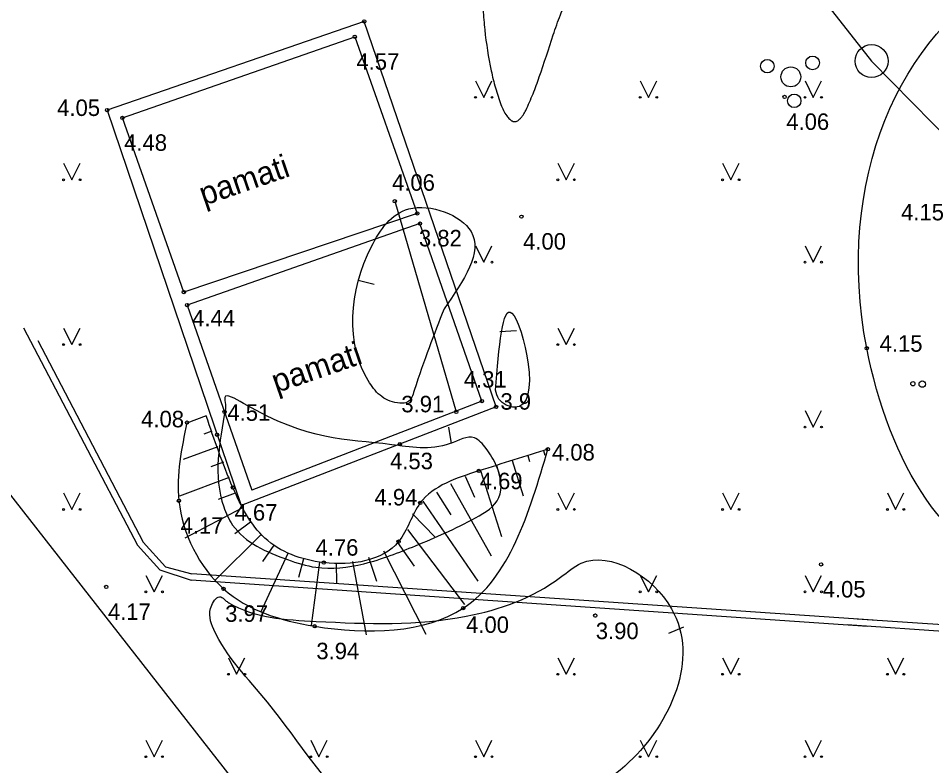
# Model space of a CAD drawing. Extents: x 519536 to 519949, y 326041 to 326519.
# Drawn here: x 519663.37 to 519691.1, y 326212.23 to 326234.9 of the extents above; entities that cross this region are included whole.
import ezdxf

# ---------------------------------------------------------------- set-up
doc = ezdxf.new("R2010")
doc.units = 0
for name, color, linetype in [('APGR_ELEM_####_####_#', 7, 'Continuous'), ('APGR_SARK_####_####_#', 7, 'Continuous'), ('BUVE_DRUP_####_####_#', 7, 'Continuous'), ('BUVE_EKAS_RAKS_TKST_#', 7, 'Continuous'), ('ELEK_VADP_VSPR_####_#', 7, 'Continuous'), ('ELEK_VADP_ZSPR_####_#', 7, 'Continuous'), ('RELJ_AATZ_####_TKST_#', 7, 'Continuous'), ('RELJ_ELEM_####_####_#', 7, 'Continuous'), ('RELJ_HORZ_PAMT_####_#', 7, 'Continuous'), ('RELJ_NOGA_####_####_#', 7, 'Continuous'), ('RELJ_NOGL_####_####_#', 7, 'Continuous'), ('TERT_ELEM_####_####_#', 7, 'Continuous'), ('TERT_KONT_####_####_#', 7, 'Continuous'), ('TERT_KRND_####_####_#', 7, 'Continuous')]:
    doc.layers.add(name, color=color, linetype=linetype)

msp = doc.modelspace()

# ---------------------------------------------------------------- linework, layer by layer
at = {"layer": 'APGR_ELEM_####_####_#'}
msp.add_circle((519689.27, 326233.6), 0.5, dxfattribs=at)
at = {"layer": 'APGR_SARK_####_####_#'}
for p, q in [((519653.048, 326279.838), (519689.266, 326233.596)), ((519689.266, 326233.596), (519731.697, 326190.43))]:
    msp.add_line(p, q, dxfattribs=at)
at = {"layer": 'BUVE_DRUP_####_####_#'}
for p, q in [((519673.873, 326234.802), (519666.07, 326232.114)), ((519677.876, 326223.111), (519673.873, 326234.802)), ((519666.537, 326231.878), (519673.587, 326234.336)), ((519673.587, 326234.336), (519675.484, 326228.979)), ((519666.07, 326232.114), (519670.137, 326220.115)), ((519668.396, 326226.592), (519666.537, 326231.878)), ((519675.484, 326228.979), (519668.396, 326226.592)), ((519677.443, 326223.285), (519670.467, 326220.585)), ((519677.876, 326223.111), (519670.137, 326220.115))]:
    msp.add_line(p, q, dxfattribs=at)
msp.add_lwpolyline([(519677.443, 326223.285), (519675.566, 326228.669), (519668.5, 326226.197), (519670.467, 326220.585)], dxfattribs=at)
at = {"layer": 'ELEK_VADP_VSPR_####_#'}
msp.add_lwpolyline([(519663.024, 326220.579), (519671.467, 326209.781)], dxfattribs=at)
at = {"layer": 'ELEK_VADP_ZSPR_####_#'}
for p, q in [((519663.538, 326225.507), (519666.99, 326218.917)), ((519663.966, 326225.122), (519667.167, 326219.01)), ((519689.316, 326216.642), (519668.64, 326218.049)), ((519689.149, 326216.453), (519668.626, 326217.85)), ((519788.626, 326209.882), (519688.83, 326216.675)), ((519788.357, 326209.7), (519688.534, 326216.495))]:
    msp.add_line(p, q, dxfattribs=at)
for points in [[(519666.99, 326218.917), (519667.669, 326218.17), (519668.626, 326217.85)], [(519667.167, 326219.01), (519667.846, 326218.263), (519668.64, 326218.049)]]:
    msp.add_lwpolyline(points, dxfattribs=at)
at = {"layer": 'RELJ_ELEM_####_####_#'}
for centre in [(519673.873, 326234.802), (519673.587, 326234.336), (519686.632, 326232.513), (519666.07, 326232.114), (519666.537, 326231.878), (519674.799, 326229.348), (519675.484, 326228.979), (519678.645, 326228.881), (519675.566, 326228.669), (519668.396, 326226.592), (519668.5, 326226.197), (519689.122, 326224.89), (519677.443, 326223.285), (519669.635, 326222.959), (519676.664, 326222.959), (519677.876, 326223.111), (519668.495, 326222.637), (519669.409, 326222.265), (519674.954, 326221.98), (519679.449, 326221.826), (519677.35, 326221.167), (519669.888, 326220.663), (519668.25, 326220.264), (519675.575, 326220.196), (519674.918, 326219.024), (519672.645, 326218.388), (519687.737, 326218.33), (519666.045, 326217.65), (519669.603, 326217.591), (519676.879, 326217.007), (519680.884, 326216.781), (519680.884, 326216.781), (519680.885, 326216.78), (519680.887, 326216.781), (519672.37, 326216.457)]:
    msp.add_circle(centre, 0.05, dxfattribs=at)
at = {"layer": 'RELJ_HORZ_PAMT_####_#'}
for p, q in [((519673.689, 326226.957), (519674.173, 326226.833)), ((519678.49, 326225.421), (519677.991, 326225.389)), ((519676.526, 326222.003), (519676.445, 326222.497)), ((519683.567, 326216.426), (519683.105, 326216.235))]:
    msp.add_line(p, q, dxfattribs=at)
for points in [[(519669.977, 326238.352), (519670.52, 326238.951), (519670.966, 326239.549), (519671.165, 326239.865), (519671.352, 326240.19), (519671.52, 326240.521), (519671.665, 326240.862), (519671.9, 326241.566), (519671.97, 326241.841), (519672.035, 326242.116), (519672.145, 326242.672), (519672.326, 326243.784), (519672.492, 326244.897), (519672.586, 326245.451), (519672.696, 326246.003), (519672.823, 326246.519), (519673.028, 326246.893), (519673.172, 326247.059), (519673.333, 326247.225), (519673.742, 326247.601), (519674.195, 326247.926), (519674.654, 326248.122), (519674.873, 326248.148), (519674.978, 326248.138), (519675.079, 326248.112), (519675.418, 326247.919), (519675.729, 326247.61), (519675.991, 326247.225), (519676.097, 326247.017), (519676.183, 326246.806), (519676.428, 326245.882), (519676.543, 326244.949), (519676.549, 326244.48), (519676.55, 326244.012), (519676.533, 326243.074), (519676.517, 326242.609), (519676.495, 326242.144), (519676.475, 326241.678), (519676.46, 326241.213), (519676.496, 326240.297), (519676.632, 326239.396), (519676.858, 326238.681), (519677.149, 326237.973), (519677.407, 326237.258), (519677.494, 326236.894), (519677.536, 326236.523), (519677.532, 326236.38), (519677.516, 326236.21), (519677.495, 326236.04), (519677.475, 326235.87), (519677.463, 326235.7), (519677.479, 326235.155), (519677.531, 326234.548), (519677.728, 326233.306), (519677.854, 326232.787), (519677.934, 326232.532), (519678.023, 326232.278), (519678.197, 326231.941), (519678.289, 326231.833), (519678.336, 326231.796), (519678.36, 326231.783), (519678.384, 326231.772), (519678.481, 326231.769), (519678.58, 326231.828), (519678.64, 326231.893), (519678.693, 326231.96), (519678.779, 326232.105), (519678.89, 326232.356), (519678.996, 326232.608), (519679.187, 326233.118), (519679.61, 326234.394), (519679.827, 326235.002), (519680.048, 326235.519), (519680.719, 326236.847), (519681.426, 326238.164), (519682.061, 326239.187), (519682.776, 326240.147), (519683.768, 326241.296)], [(519676.296, 326226.086), (519677.115, 326228.43), (519675.226, 326229.114), (519674.091, 326227.972), (519674.036, 326223.845), (519674.407, 326223.421), (519674.955, 326223.223), (519675.193, 326223.26), (519675.39, 326223.604), (519676.296, 326226.086)], [(519647.399, 326228.462), (519647.439, 326228.437), (519649.134, 326227.475), (519650.882, 326226.538), (519652.498, 326225.37), (519653.464, 326224.459), (519654.351, 326223.478), (519654.722, 326222.958), (519655.032, 326222.404), (519655.35, 326221.213), (519655.407, 326220.032), (519655.504, 326218.018), (519655.572, 326217.011), (519655.621, 326216.509), (519655.683, 326216.006), (519656.255, 326214.999), (519657.198, 326214.189), (519657.868, 326213.642), (519658.55, 326213.121), (519659.231, 326212.602), (519659.899, 326212.06), (519660.047, 326211.911), (519660.132, 326211.594), (519660.222, 326210.9), (519660.286, 326210.203), (519660.51, 326208.829), (519661.199, 326206.627), (519661.413, 326205.863), (519661.651, 326204.98), (519662.531, 326203.887), (519663.571, 326203.028), (519668.63, 326201.65), (519670.59, 326201.132), (519671.568, 326200.862), (519672.537, 326200.559), (519674.719, 326199.605), (519675.6, 326199.146)], [(519677.859, 326223.621), (519677.962, 326223.344), (519678.443, 326223.099), (519678.355, 326225.955), (519677.859, 326223.621)], [(519669.661, 326223.047), (519669.659, 326223.185), (519669.644, 326223.394), (519670.209, 326223.214), (519674.708, 326221.964), (519676.477, 326221.998), (519677.215, 326222.171), (519677.572, 326221.847), (519677.89, 326221.312), (519677.961, 326220.36), (519677.251, 326219.747), (519675.43, 326218.899), (519673.857, 326218.354), (519672.405, 326218.246), (519671.548, 326218.478), (519669.88, 326219.526), (519669.608, 326220.079), (519669.661, 326223.047)], [(519679.533, 326210.82), (519681.917, 326212.341), (519683.197, 326216.99), (519680.458, 326218.366), (519679.834, 326217.944), (519676.97, 326216.76), (519672.416, 326216.604), (519669.763, 326217.172), (519669.664, 326217.241), (519669.52, 326217.348), (519669.246, 326217.097), (519669.309, 326216.359), (519670.938, 326214.153), (519673.987, 326210.643), (519675.019, 326210.152), (519675.657, 326210.103), (519679.533, 326210.82)]]:
    msp.add_spline(points, degree=3, dxfattribs=at)
at = {"layer": 'RELJ_NOGA_####_####_#'}
for p, q in [((519669.076, 326222.839), (519668.493, 326222.621)), ((519669.251, 326222.37), (519669.006, 326222.279)), ((519669.426, 326221.902), (519668.379, 326221.511)), ((519678.838, 326221.634), (519678.894, 326221.453)), ((519679.315, 326221.783), (519679.356, 326221.651)), ((519669.6, 326221.433), (519669.217, 326221.29)), ((519678.361, 326221.484), (519678.696, 326220.414)), ((519677.406, 326221.184), (519678.037, 326219.177)), ((519677.883, 326221.334), (519678.028, 326220.873)), ((519669.775, 326220.965), (519668.264, 326220.401)), ((519676.492, 326220.785), (519677.727, 326218.597)), ((519676.938, 326221.01), (519677.219, 326220.369)), ((519676.064, 326220.526), (519676.505, 326219.839)), ((519669.952, 326220.497), (519669.441, 326220.297)), ((519675.649, 326220.247), (519677.317, 326217.828)), ((519670.158, 326220.042), (519668.431, 326219.124)), ((519675.341, 326219.867), (519676.022, 326219.159)), ((519670.421, 326219.617), (519669.943, 326219.264)), ((519670.747, 326219.238), (519669.343, 326217.842)), ((519675.187, 326219.392), (519676.917, 326217.113)), ((519671.126, 326218.914), (519670.783, 326218.425)), ((519674.887, 326219.002), (519675.388, 326218.282)), ((519671.559, 326218.665), (519670.729, 326216.875)), ((519674.458, 326218.746), (519675.741, 326216.216)), ((519672.03, 326218.498), (519671.883, 326217.935)), ((519672.52, 326218.403), (519672.26, 326216.478)), ((519673.019, 326218.372), (519673.034, 326217.759)), ((519673.516, 326218.423), (519673.93, 326216.194)), ((519673.999, 326218.551), (519674.25, 326217.824))]:
    msp.add_line(p, q, dxfattribs=at)
msp.add_spline([(519679.449, 326221.826), (519677.35, 326221.167), (519675.575, 326220.196), (519674.918, 326219.024), (519672.645, 326218.388), (519670.857, 326219.132), (519669.888, 326220.663), (519669.076, 326222.839)], degree=3, dxfattribs=at)
at = {"layer": 'RELJ_NOGL_####_####_#'}
msp.add_spline([(519668.495, 326222.637), (519668.25, 326220.264), (519669.603, 326217.591), (519672.37, 326216.457), (519676.879, 326217.007), (519679.449, 326221.826)], degree=3, dxfattribs=at)
at = {"layer": 'TERT_ELEM_####_####_#'}
for p, q in [((519677.25, 326233), (519677.5, 326232.5)), ((519677.5, 326232.5), (519677.75, 326233)), ((519682.25, 326233), (519682.5, 326232.5)), ((519682.5, 326232.5), (519682.75, 326233)), ((519687.25, 326233), (519687.5, 326232.5)), ((519687.5, 326232.5), (519687.75, 326233)), ((519664.75, 326230.5), (519665, 326230)), ((519665, 326230), (519665.25, 326230.5)), ((519679.75, 326230.5), (519680, 326230)), ((519680, 326230), (519680.25, 326230.5)), ((519684.75, 326230.5), (519685, 326230)), ((519685, 326230), (519685.25, 326230.5)), ((519677.25, 326228), (519677.5, 326227.5)), ((519677.5, 326227.5), (519677.75, 326228)), ((519687.25, 326228), (519687.5, 326227.5)), ((519687.5, 326227.5), (519687.75, 326228)), ((519664.75, 326225.5), (519665, 326225)), ((519665, 326225), (519665.25, 326225.5)), ((519679.75, 326225.5), (519680, 326225)), ((519680, 326225), (519680.25, 326225.5)), ((519687.25, 326223), (519687.5, 326222.5)), ((519687.5, 326222.5), (519687.75, 326223)), ((519664.75, 326220.5), (519665, 326220)), ((519665, 326220), (519665.25, 326220.5)), ((519679.75, 326220.5), (519680, 326220)), ((519680, 326220), (519680.25, 326220.5)), ((519684.75, 326220.5), (519685, 326220)), ((519685, 326220), (519685.25, 326220.5)), ((519689.75, 326220.5), (519690, 326220)), ((519690, 326220), (519690.25, 326220.5)), ((519667.25, 326218), (519667.5, 326217.5)), ((519667.5, 326217.5), (519667.75, 326218)), ((519682.25, 326218), (519682.5, 326217.5)), ((519682.5, 326217.5), (519682.75, 326218)), ((519687.25, 326218), (519687.5, 326217.5)), ((519687.5, 326217.5), (519687.75, 326218)), ((519669.75, 326215.5), (519670, 326215)), ((519670, 326215), (519670.25, 326215.5)), ((519679.75, 326215.5), (519680, 326215)), ((519680, 326215), (519680.25, 326215.5)), ((519684.75, 326215.5), (519685, 326215)), ((519685, 326215), (519685.25, 326215.5)), ((519689.75, 326215.5), (519690, 326215)), ((519690, 326215), (519690.25, 326215.5)), ((519667.25, 326213), (519667.5, 326212.5)), ((519667.5, 326212.5), (519667.75, 326213)), ((519672.25, 326213), (519672.5, 326212.5)), ((519672.5, 326212.5), (519672.75, 326213)), ((519677.25, 326213), (519677.5, 326212.5)), ((519677.5, 326212.5), (519677.75, 326213)), ((519682.25, 326213), (519682.5, 326212.5)), ((519682.5, 326212.5), (519682.75, 326213)), ((519687.25, 326213), (519687.5, 326212.5)), ((519687.5, 326212.5), (519687.75, 326213))]:
    msp.add_line(p, q, dxfattribs=at)
for centre, radius in [((519686.106, 326233.445), 0.204), ((519687.481, 326233.546), 0.207), ((519686.82, 326233.121), 0.301), ((519677.25, 326232.5), 0.028), ((519677.75, 326232.5), 0.0263), ((519682.25, 326232.5), 0.028), ((519682.75, 326232.5), 0.0263), ((519686.923, 326232.393), 0.205), ((519687.25, 326232.5), 0.028), ((519687.75, 326232.5), 0.0263), ((519664.75, 326230), 0.028), ((519665.25, 326230), 0.0263), ((519679.75, 326230), 0.028), ((519680.25, 326230), 0.0263), ((519684.75, 326230), 0.028), ((519685.25, 326230), 0.0263), ((519677.25, 326227.5), 0.028), ((519677.75, 326227.5), 0.0263), ((519687.25, 326227.5), 0.028), ((519687.75, 326227.5), 0.0263), ((519664.75, 326225), 0.028), ((519665.25, 326225), 0.0263), ((519679.75, 326225), 0.028), ((519680.25, 326225), 0.0263), ((519690.523, 326223.813), 0.064), ((519690.808, 326223.8), 0.096), ((519687.25, 326222.5), 0.028), ((519687.75, 326222.5), 0.0263), ((519664.75, 326220), 0.028), ((519665.25, 326220), 0.0263), ((519679.75, 326220), 0.028), ((519680.25, 326220), 0.0263), ((519684.75, 326220), 0.028), ((519685.25, 326220), 0.0263), ((519689.75, 326220), 0.028), ((519690.25, 326220), 0.0263), ((519667.25, 326217.5), 0.028), ((519667.75, 326217.5), 0.0263), ((519682.25, 326217.5), 0.028), ((519682.75, 326217.5), 0.0263), ((519687.25, 326217.5), 0.028), ((519687.75, 326217.5), 0.0263), ((519669.75, 326215), 0.028), ((519670.25, 326215), 0.0263), ((519679.75, 326215), 0.028), ((519680.25, 326215), 0.0263), ((519684.75, 326215), 0.028), ((519685.25, 326215), 0.0263), ((519689.75, 326215), 0.028), ((519690.25, 326215), 0.0263), ((519667.25, 326212.5), 0.028), ((519667.75, 326212.5), 0.0263), ((519672.25, 326212.5), 0.028), ((519672.75, 326212.5), 0.0263), ((519677.25, 326212.5), 0.028), ((519677.75, 326212.5), 0.0263), ((519682.25, 326212.5), 0.028), ((519682.75, 326212.5), 0.0263), ((519687.25, 326212.5), 0.028), ((519687.75, 326212.5), 0.0263)]:
    msp.add_circle(centre, radius, dxfattribs=at)
at = {"layer": 'TERT_KONT_####_####_#'}
msp.add_spline([(519695.425, 326219.384), (519693.978, 326218.661), (519689.122, 326224.89), (519693.466, 326236.184), (519702.773, 326236.749)], degree=3, dxfattribs=at)
at = {"layer": 'TERT_KRND_####_####_#'}
msp.add_lwpolyline([(519674.799, 326229.348), (519676.664, 326222.959)], dxfattribs=at)

# ---------------------------------------------------------------- texts
at = {"layer": 'BUVE_EKAS_RAKS_TKST_#'}
for p in [(519669.009, 326229.207), (519671.206, 326223.526)]:
    msp.add_text('pamati', height=0.7, rotation=18.9909, dxfattribs=at).set_placement(p)
at = {"layer": 'RELJ_AATZ_####_TKST_#'}
for s, p in [('4.57', (519673.637, 326233.336)), ('4.05', (519664.555, 326231.935)), ('4.06', (519686.682, 326231.513)), ('4.48', (519666.587, 326230.878)), ('4.06', (519674.717, 326229.667)), ('4.15', (519690.166, 326228.769)), ('3.82', (519675.534, 326227.979)), ('4.00', (519678.695, 326227.881)), ('4.44', (519668.652, 326225.553)), ('4.15', (519689.515, 326224.783)), ('4.31', (519676.895, 326223.697)), ('3.91', (519675.001, 326222.946)), ('3.9', (519678.008, 326223.026)), ('4.51', (519669.721, 326222.688)), ('4.08', (519667.104, 326222.491)), ('4.08', (519679.57, 326221.484)), ('4.53', (519674.657, 326221.22)), ('4.69', (519677.377, 326220.614)), ('4.94', (519674.185, 326220.121)), ('4.67', (519669.938, 326219.663)), ('4.17', (519668.3, 326219.264)), ('4.76', (519672.396, 326218.598)), ('4.05', (519687.787, 326217.33)), ('4.17', (519666.095, 326216.65)), ('3.97', (519669.653, 326216.591)), ('4.00', (519676.965, 326216.256)), ('3.90', (519680.901, 326216.066)), ('3.94', (519672.42, 326215.457))]:
    msp.add_text(s, height=0.5, dxfattribs=at).set_placement(p)

doc.saveas('drawing.dxf')
